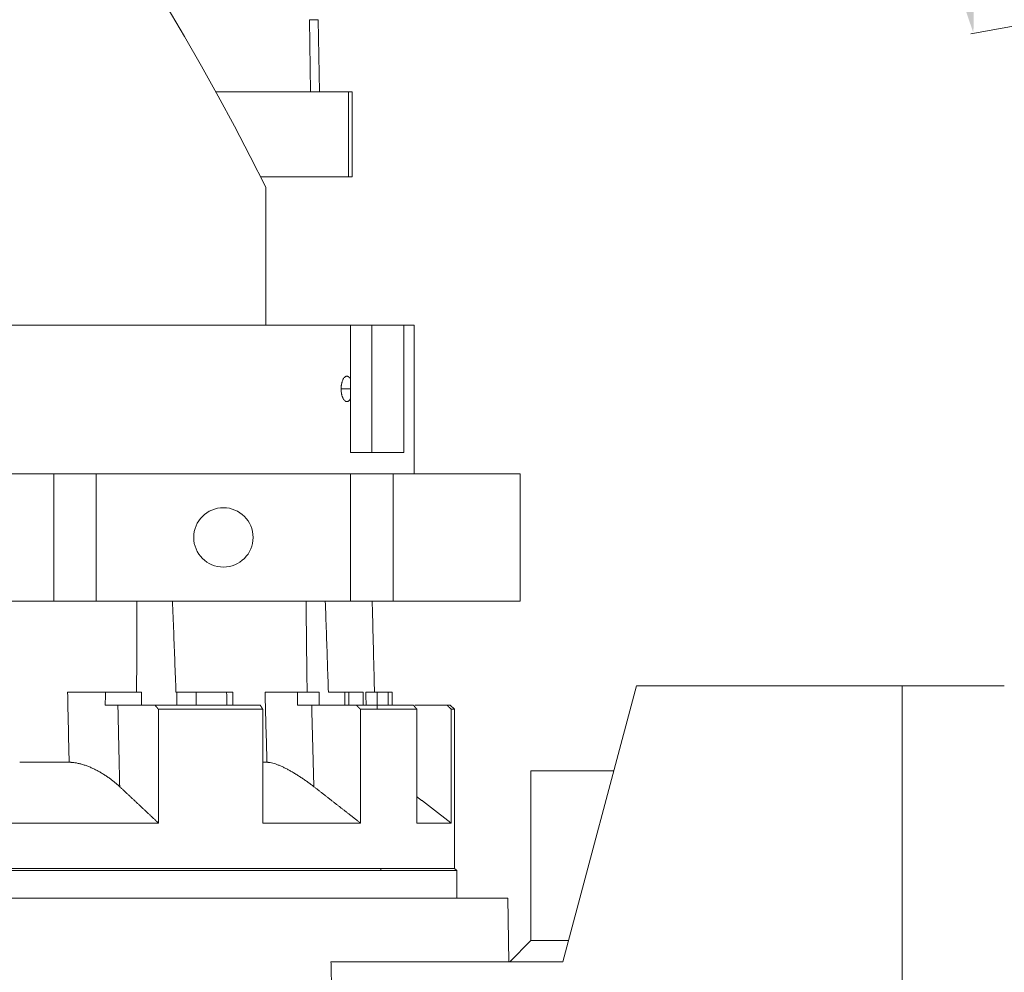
# Model space of a CAD drawing. Header units: millimetres. Extents: x 5437 to 18441, y -4466 to 3128.
# Tile 259 of 497: x 8493 to 8725, y 178 to 403. Entities that reach past the tile are written whole.
import ezdxf

# ---------------------------------------------------------------- set-up
doc = ezdxf.new("R2010")
doc.units = ezdxf.units.MM
doc.layers.add('1', color=7, linetype='Continuous', true_color=0xffffff)
doc.styles.add('TXT08', font='txt.shx', dxfattribs={"width": 0.8, "bigfont": 'gbcbig.shx'})
doc.dimstyles.new('YanXiu', dxfattribs={"dimtxt": 40, "dimasz": 30, "dimexe": 0.66, "dimexo": 0.66, "dimgap": 0.66, "dimtad": 0, "dimdec": 1, "dimdsep": 46, "dimtxsty": 'TXT08', "dimcen": 0, "dimclrd": 256, "dimclre": 165, "dimclrt": 90, "dimazin": 2, "dimtfac": 1, "dimtdec": 1, "dimtofl": 0, "dimtmove": 0, "dimatfit": 3, "dimfxl": 1, "dimlwd": 5, "dimlwe": 13, "dimarcsym": 0})

# ---------------------------------------------------------------- blocks, each defined once
blk = doc.blocks.new('*D35')
at = {"color": 165, "lineweight": 13, "transparency": 16777216}
for p, q in [((8947.86, 668.08), (9114.53, -277.11)), ((8081.23, 515.27), (8247.9, -429.92))]:
    blk.add_line(p, q, dxfattribs=at)
at = {"lineweight": 5, "transparency": 16777216}
for p, q in [((9084.87, -281.67), (8721.14, -345.81)), ((8277.33, -424.06), (8641.05, -359.93))]:
    blk.add_line(p, q, dxfattribs=at)
at = {"lineweight": 20, "transparency": 16777216}
for points in [[(9084, -276.75), (9085.74, -286.6), (9114.41, -276.46)], [(8276.46, -419.14), (8278.19, -428.99), (8247.78, -429.27)]]:
    blk.add_solid(points, dxfattribs=at)
at = {"layer": 'Defpoints', "color": 0, "lineweight": 20, "transparency": 16777216}
for p in [(8947.75, 668.73), (8081.12, 515.92), (9114.41, -276.46)]:
    blk.add_point(p, dxfattribs=at)
at = {"color": 90, "lineweight": 20, "transparency": 16777216, "insert": (8681.1, -352.87), "char_height": 40, "attachment_point": 5, "rotation": 10, "style": 'TXT08'}
blk.add_mtext('880', dxfattribs=at)
blk = doc.blocks.new('*D38')
at = {"color": 165, "lineweight": 13, "transparency": 16777216}
blk.add_line((8986.17, 447.04), (8717.32, 399.63), dxfattribs=at)
at = {"lineweight": 5, "transparency": 16777216}
for start, end in [(171.10966, 178.69322), (181.30678, 188.89034)]:
    blk.add_arc((10243.47, 668.73), 1549.03, start, end, dxfattribs=at)
at = {"lineweight": 20, "transparency": 16777216}
for points in [[(8708.12, 908.95), (8717.98, 907.31), (8717.97, 937.72)], [(8717.98, 430.16), (8708.12, 428.52), (8717.97, 399.75)]]:
    blk.add_solid(points, dxfattribs=at)
at = {"layer": 'Defpoints', "color": 0, "lineweight": 20, "transparency": 16777216}
for p in [(7952.77, 1072.65), (8986.82, 890.32), (8697.06, 758.8), (10020.87, 629.48), (8986.82, 447.15)]:
    blk.add_point(p, dxfattribs=at)
at = {"color": 90, "lineweight": 20, "transparency": 16777216, "insert": (8694.44, 668.73), "char_height": 40, "attachment_point": 5, "rotation": 90, "style": 'TXT08'}
blk.add_mtext('20°', dxfattribs=at)
blk = doc.blocks.new('*D43')
at = {"color": 165, "lineweight": 13, "transparency": 16777216}
for p, q in [((10020.87, 628.82), (10020.87, -1427.24)), ((8401.12, -46.54), (8401.12, -1427.24))]:
    blk.add_line(p, q, dxfattribs=at)
at = {"lineweight": 5, "transparency": 16777216}
for p, q in [((8431.12, -1426.58), (9141, -1426.58)), ((9990.87, -1426.58), (9280.99, -1426.58))]:
    blk.add_line(p, q, dxfattribs=at)
at = {"lineweight": 20, "transparency": 16777216}
for points in [[(8431.12, -1421.58), (8431.12, -1431.58), (8401.12, -1426.58)], [(9990.87, -1421.58), (9990.87, -1431.58), (10020.87, -1426.58)]]:
    blk.add_solid(points, dxfattribs=at)
at = {"layer": 'Defpoints', "color": 0, "lineweight": 20, "transparency": 16777216}
for p in [(10020.87, 629.48), (8401.12, -45.88), (10020.87, -1426.58)]:
    blk.add_point(p, dxfattribs=at)
at = {"color": 90, "lineweight": 20, "transparency": 16777216, "insert": (9210.99, -1426.58), "char_height": 40, "attachment_point": 5, "style": 'TXT08'}
blk.add_mtext('1619.7', dxfattribs=at)
blk = doc.blocks.new('*D45')
at = {"color": 165, "lineweight": 13, "transparency": 16777216}
for p, q in [((8078.88, 2459.34), (10490.55, 2459.34)), ((8614.28, -4.08), (10490.55, -4.08))]:
    blk.add_line(p, q, dxfattribs=at)
at = {"lineweight": 5, "transparency": 16777216}
for p, q in [((10489.89, 2429.34), (10489.89, 1308.29)), ((10489.89, 25.92), (10489.89, 1146.97))]:
    blk.add_line(p, q, dxfattribs=at)
at = {"lineweight": 20, "transparency": 16777216}
for points in [[(10484.89, 2429.34), (10494.89, 2429.34), (10489.89, 2459.34)], [(10484.89, 25.92), (10494.89, 25.92), (10489.89, -4.08)]]:
    blk.add_solid(points, dxfattribs=at)
at = {"layer": 'Defpoints', "color": 0, "lineweight": 20, "transparency": 16777216}
for p in [(8078.22, 2459.34), (10489.89, 2459.34), (8613.62, -4.08)]:
    blk.add_point(p, dxfattribs=at)
at = {"color": 90, "lineweight": 20, "transparency": 16777216, "insert": (10489.89, 1227.63), "char_height": 40, "attachment_point": 5, "rotation": 90, "style": 'TXT08'}
blk.add_mtext('2463.4', dxfattribs=at)

msp = doc.modelspace()

# ---------------------------------------------------------------- linework, layer by layer
at = {"color": 7, "lineweight": 20}
msp.add_arc((8078.21928, 516.97839), 1942.36096, 17.50812349, 223.34882114, dxfattribs=at)
at = {"color": 0, "lineweight": 20}
for start, end in [(179.87833301, 180.14181066), (182.61281681, 182.64578619)]:
    msp.add_arc((9447.19925, 242.57611), 869.8397, start, end, dxfattribs=at)
at = {"layer": '1', "color": 0, "lineweight": 20}
for p, q in [((8561.6948, 385.92321), (8561.42235, 402.94066)), ((8561.42235, 402.94066), (8563.49777, 402.94066)), ((8563.79481, 385.92321), (8563.49777, 402.94066)), ((8539.35918, 385.92321), (8570.62479, 385.92321)), ((8571.45278, 385.92321), (8570.62479, 385.92321)), ((8570.62479, 365.92321), (8570.62479, 385.92321)), ((8571.45278, 365.92321), (8571.45278, 385.92321)), ((8549.89815, 365.92321), (8570.62479, 365.92321)), ((8571.45278, 365.92321), (8570.62479, 365.92321)), ((8551.11836, 363.48453), (8551.11836, 330.92321)), ((8286.22711, 330.92321), (8571.11836, 330.92321)), ((8571.11836, 330.92321), (8571.11836, 318.13446)), ((8571.11836, 330.92321), (8576.11836, 330.92321)), ((8583.66973, 330.92321), (8576.11836, 330.92321)), ((8576.11836, 330.92321), (8576.11836, 300.92321)), ((8586.11836, 330.92321), (8583.66973, 330.92321)), ((8583.66973, 330.92321), (8583.66973, 300.92321)), ((8586.11836, 295.92321), (8586.11836, 330.92321)), ((8571.11836, 315.92321), (8571.11836, 318.13446)), ((8568.87094, 315.92321), (8571.11836, 315.92321)), ((8571.11836, 313.71195), (8571.11836, 315.92321)), ((8571.11836, 313.71195), (8571.11836, 300.92321)), ((8571.11836, 300.92321), (8583.66973, 300.92321)), ((8301.11836, 295.92321), (8501.11836, 295.92321)), ((8511.11836, 295.92321), (8501.11836, 295.92321)), ((8501.11836, 265.92321), (8501.11836, 295.92321)), ((8511.11836, 295.92321), (8571.11836, 295.92321)), ((8511.11836, 265.92321), (8511.11836, 295.92321)), ((8581.11836, 295.92321), (8571.11836, 295.92321)), ((8571.11836, 295.92321), (8571.11836, 265.92321)), ((8581.11836, 295.92321), (8581.11836, 265.92321)), ((8581.11836, 295.92321), (8611.05883, 295.92321)), ((8611.05883, 265.92321), (8611.05883, 295.92321)), ((8301.11836, 265.92321), (8501.11836, 265.92321)), ((8501.11836, 265.92321), (8511.11836, 265.92321)), ((8571.11836, 265.92321), (8511.11836, 265.92321)), ((8571.11836, 265.92321), (8581.11836, 265.92321)), ((8581.11836, 265.92321), (8611.05883, 265.92321)), ((8513.29788, 244.42321), (8521.80071, 244.42321)), ((8521.80071, 241.42321), (8521.80071, 244.42321)), ((8529.93852, 244.42321), (8530.16535, 244.42321)), ((8530.16535, 244.42321), (8534.669, 244.42321)), ((8530.16535, 244.42321), (8530.16535, 241.42325)), ((8534.669, 244.42321), (8534.669, 241.42321)), ((8558.62848, 244.42321), (8563.72193, 244.42321)), ((8563.72193, 241.42321), (8563.72193, 244.42321)), ((8565.88236, 244.42321), (8569.72638, 244.42321)), ((8569.72638, 244.42321), (8570.68619, 244.42321)), ((8569.72638, 244.42321), (8569.72638, 241.42325)), ((8570.68619, 244.42321), (8570.68619, 241.42321)), ((8579.97959, 244.42321), (8580.88823, 244.42321)), ((8580.88823, 241.42321), (8580.88823, 244.42321)), ((8638.53506, 245.92321), (8621.11836, 180.92321)), ((8638.53506, 245.92321), (8701.11836, 245.92321)), ((8701.11836, 245.92321), (8725.23379, 245.92321)), ((8701.11836, 5.92321), (8701.11836, 245.92321)), ((8524.96469, 241.42321), (8516.24632, 241.42321)), ((8525.79553, 240.42321), (8550.40284, 240.42321)), ((8525.79553, 213.60878), (8525.79553, 240.42321)), ((8550.40284, 213.60878), (8550.40284, 240.42321)), ((8572.43301, 241.42321), (8561.93196, 241.42321)), ((8573.43374, 240.42321), (8586.75112, 240.42321)), ((8573.43374, 213.60878), (8573.43374, 240.42321)), ((8593.82024, 241.42321), (8586.22784, 241.42321)), ((8586.75112, 213.60878), (8586.75112, 240.42321)), ((8595.61836, 240.42321), (8594.61836, 241.42321)), ((8594.8385, 240.42321), (8595.61836, 240.42321)), ((8594.8385, 213.60878), (8594.8385, 240.42321)), ((8595.61836, 202.92321), (8595.61836, 240.42321)), ((8493.09401, 227.92321), (8504.74673, 227.92321)), ((8550.40281, 227.92321), (8551.38246, 227.92321)), ((8633.17678, 225.92321), (8613.61836, 225.92321)), ((8613.61836, 185.92321), (8613.61836, 225.92321)), ((8491.32735, 213.60878), (8525.79553, 213.60878)), ((8550.40284, 213.60878), (8573.43374, 213.60878)), ((8586.75112, 213.60878), (8594.8385, 213.60878)), ((8401.11836, 202.92321), (8595.61836, 202.92321)), ((8401.11836, 202.42321), (8596.11836, 202.42321)), ((8596.11836, 202.42321), (8595.61836, 202.92321)), ((8596.11836, 195.92315), (8596.11836, 202.42321)), ((8194.08573, 195.92321), (8567.47931, 195.92321)), ((8567.47931, 195.92321), (8608.151, 195.92321)), ((8608.151, 195.92321), (8608.41283, 180.92321)), ((8608.61836, 180.92321), (8613.61836, 185.92321)), ((8613.61836, 185.92321), (8622.45836, 185.92321)), ((8566.48461, 180.92321), (8621.11836, 180.92321))]:
    msp.add_line(p, q, dxfattribs=at)
for centre, radius, start, end in [((8013.90589, 96.27159), 600, 26.44604786, 75.16248942), ((8541.11836, 280.92321), 7, 90, 270), ((8541.11836, 280.92321), 7, 270, 90)]:
    msp.add_arc(centre, radius, start, end, dxfattribs=at)
for points, knots in [([(8571.11836, 318.13446), (8571.07177, 318.23399), (8571.02281, 318.32367), (8570.92046, 318.48487), (8570.86706, 318.55637), (8570.79753, 318.63456), (8570.78349, 318.64963), (8570.75512, 318.67866), (8570.74078, 318.69262), (8570.69745, 318.73269), (8570.66831, 318.75683), (8570.5802, 318.82184), (8570.52051, 318.8553), (8570.42956, 318.89112), (8570.39901, 318.90065), (8570.35283, 318.91131), (8570.33737, 318.91426), (8570.30634, 318.91893), (8570.29074, 318.92065), (8570.2128, 318.92614), (8570.1508, 318.92062), (8570.02744, 318.89044), (8569.96609, 318.86579), (8569.87459, 318.81414), (8569.84417, 318.79446), (8569.78354, 318.75004), (8569.75361, 318.7255), (8569.6652, 318.64518), (8569.60797, 318.58265), (8569.49707, 318.43949), (8569.44338, 318.35885), (8569.37869, 318.2459), (8569.36584, 318.22264), (8569.34059, 318.17522), (8569.30334, 318.10269), (8569.26794, 318.02598), (8569.19963, 317.86698), (8569.15739, 317.75358), (8569.09929, 317.57183), (8569.08081, 317.50931), (8569.05448, 317.41244), (8569.04591, 317.37956), (8569.02938, 317.31323), (8569.02142, 317.27979), (8568.9831, 317.11122), (8568.95719, 316.972), (8568.92555, 316.75657), (8568.91622, 316.68365), (8568.9041, 316.57257), (8568.90037, 316.53525), (8568.89355, 316.46004), (8568.89046, 316.42208), (8568.8767, 316.23155), (8568.87116, 316.07797), (8568.87116, 315.92321)], [0, 0, 0, 0, 0.0625, 0.0625, 0.125, 0.125, 0.140625, 0.140625, 0.15625, 0.15625, 0.1875, 0.1875, 0.25, 0.25, 0.28125, 0.28125, 0.296875, 0.296875, 0.3125, 0.3125, 0.375, 0.375, 0.4375, 0.4375, 0.46875, 0.46875, 0.5, 0.5, 0.5625, 0.5625, 0.625, 0.625, 0.640625, 0.640625, 0.65625, 0.6875, 0.6875, 0.75, 0.75, 0.78125, 0.78125, 0.796875, 0.796875, 0.8125, 0.8125, 0.875, 0.875, 0.90625, 0.90625, 0.921875, 0.921875, 0.9375, 0.9375, 1, 1, 1, 1]), ([(8568.87116, 315.92321), (8568.87116, 315.76865), (8568.87668, 315.61638), (8568.89818, 315.31616), (8568.91416, 315.16822), (8568.94077, 314.98605), (8568.94641, 314.94981), (8568.95826, 314.87827), (8568.97691, 314.77212), (8568.9981, 314.66934), (8569.04375, 314.46817), (8569.07854, 314.33986), (8569.12737, 314.18668), (8569.13741, 314.15638), (8569.15788, 314.09697), (8569.18919, 314.00947), (8569.22228, 313.9267), (8569.29077, 313.76727), (8569.33947, 313.66908), (8569.40402, 313.55626), (8569.41712, 313.53418), (8569.44367, 313.49108), (8569.48382, 313.42828), (8569.52496, 313.3709), (8569.60848, 313.26314), (8569.66583, 313.20058), (8569.75425, 313.12037), (8569.78413, 313.09591), (8569.82954, 313.06269), (8569.84476, 313.0522), (8569.8752, 313.03252), (8569.89044, 313.02331), (8569.96675, 312.98032), (8570.08949, 312.93115), (8570.21347, 312.92025), (8570.29135, 312.92582), (8570.30695, 312.92756), (8570.33795, 312.93226), (8570.38426, 312.94113), (8570.43001, 312.95545), (8570.52077, 312.99125), (8570.58029, 313.02466), (8570.6681, 313.08942), (8570.69712, 313.11345), (8570.74027, 313.15331), (8570.75461, 313.16725), (8570.78308, 313.19634), (8570.79716, 313.21145), (8570.86688, 313.2898), (8570.92038, 313.36143), (8571.02284, 313.52278), (8571.0718, 313.6125), (8571.11836, 313.71195)], [0, 0, 0, 0, 0.0625, 0.0625, 0.125, 0.125, 0.140625, 0.140625, 0.15625, 0.1875, 0.1875, 0.25, 0.25, 0.265625, 0.265625, 0.28125, 0.3125, 0.3125, 0.375, 0.375, 0.390625, 0.390625, 0.40625, 0.4375, 0.4375, 0.5, 0.5, 0.53125, 0.53125, 0.546875, 0.546875, 0.5625, 0.5625, 0.625, 0.6875, 0.6875, 0.703125, 0.703125, 0.71875, 0.75, 0.75, 0.8125, 0.8125, 0.84375, 0.84375, 0.859375, 0.859375, 0.875, 0.875, 0.9375, 0.9375, 1, 1, 1, 1]), ([(8520.72328, 265.92346), (8520.71256, 263.50702), (8520.70353, 261.09051), (8520.6812, 253.92391), (8520.67221, 249.17365), (8520.66806, 244.42321)], [0, 0, 0, 0, 0.337199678, 0.337199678, 1, 1, 1, 1]), ([(8529.93852, 244.42321), (8529.76496, 249.17365), (8529.58675, 253.9239), (8529.30939, 261.09034), (8529.21442, 263.50671), (8529.1178, 265.92301)], [0, 0, 0, 0, 0.662814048, 0.662814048, 1, 1, 1, 1]), ([(8560.60215, 265.92346), (8560.62922, 263.50702), (8560.65723, 261.09051), (8560.74274, 253.92391), (8560.80263, 249.17365), (8560.86522, 244.42321)], [0, 0, 0, 0, 0.337199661, 0.337199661, 1, 1, 1, 1]), ([(8565.88236, 244.42321), (8565.7236, 249.17365), (8565.56239, 253.9239), (8565.31469, 261.09034), (8565.2304, 263.50671), (8565.14524, 265.92301)], [0, 0, 0, 0, 0.662814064, 0.662814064, 1, 1, 1, 1]), ([(8576.20107, 265.92346), (8576.26181, 263.50702), (8576.32258, 261.09051), (8576.50292, 253.92391), (8576.62258, 249.17365), (8576.74237, 244.42321)], [0, 0, 0, 0, 0.337199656, 0.337199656, 1, 1, 1, 1]), ([(8504.38691, 244.42321), (8504.70531, 244.42321), (8505.03413, 244.42321), (8505.7118, 244.42321), (8506.06065, 244.42321), (8506.59898, 244.42321), (8506.78094, 244.42321), (8507.05772, 244.42321), (8507.15062, 244.42321), (8507.33771, 244.42321), (8507.43204, 244.42321), (8507.90411, 244.42321), (8508.2846, 244.42321), (8509.05107, 244.42321), (8509.43706, 244.42321), (8510.02017, 244.42321), (8510.21524, 244.42321), (8510.50889, 244.42321), (8510.60695, 244.42321), (8510.80344, 244.42321), (8510.90155, 244.42321), (8511.39054, 244.42321), (8511.77765, 244.42321), (8512.54384, 244.42321), (8512.92292, 244.42321), (8513.29788, 244.42321)], [0, 0, 0, 0, 0.125, 0.125, 0.25, 0.25, 0.3125, 0.3125, 0.34375, 0.34375, 0.375, 0.375, 0.5, 0.5, 0.625, 0.625, 0.6875, 0.6875, 0.71875, 0.71875, 0.75, 0.75, 0.875, 0.875, 1, 1, 1, 1]), ([(8541.77353, 244.42321), (8541.70492, 244.42321), (8541.64635, 244.42321), (8541.52377, 244.42321), (8541.47234, 244.42321), (8541.42882, 244.42321), (8541.41993, 244.42321), (8541.41516, 244.42321), (8541.41499, 244.42321), (8541.41756, 244.42321), (8541.4203, 244.42321), (8541.44118, 244.42321), (8541.48074, 244.42321), (8541.60407, 244.42321), (8541.68783, 244.42321), (8541.84686, 244.42321), (8541.90545, 244.42321), (8542.00186, 244.42321), (8542.03542, 244.42321), (8542.08792, 244.42321), (8542.10577, 244.42321), (8542.14208, 244.42321), (8542.16056, 244.42321), (8542.32972, 244.42321), (8542.50042, 244.42321), (8542.88181, 244.42321), (8543.09252, 244.42321), (8543.32374, 244.42321)], [0, 0, 0, 0, 0.08633373, 0.08633373, 0.216857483, 0.216857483, 0.282119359, 0.282119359, 0.314750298, 0.314750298, 0.347381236, 0.347381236, 0.477904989, 0.477904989, 0.608428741, 0.608428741, 0.673690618, 0.673690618, 0.706321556, 0.706321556, 0.722637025, 0.722637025, 0.738952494, 0.738952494, 0.869476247, 0.869476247, 1, 1, 1, 1]), ([(8550.9457, 244.42321), (8551.15138, 244.42321), (8551.37474, 244.42321), (8551.85545, 244.42321), (8552.11281, 244.42321), (8552.52441, 244.42321), (8552.66588, 244.42321), (8552.8846, 244.42321), (8552.95859, 244.42321), (8553.10877, 244.42321), (8553.18508, 244.42321), (8553.56982, 244.42321), (8553.8891, 244.42321), (8554.54984, 244.42321), (8554.89131, 244.42321), (8555.42028, 244.42321), (8555.5994, 244.42321), (8555.87237, 244.42321), (8555.96407, 244.42321), (8556.14892, 244.42321), (8556.24178, 244.42321), (8556.70735, 244.42321), (8557.08475, 244.42321), (8557.84926, 244.42321), (8558.23638, 244.42321), (8558.62848, 244.42321)], [0, 0, 0, 0, 0.125, 0.125, 0.25, 0.25, 0.3125, 0.3125, 0.34375, 0.34375, 0.375, 0.375, 0.5, 0.5, 0.625, 0.625, 0.6875, 0.6875, 0.71875, 0.71875, 0.75, 0.75, 0.875, 0.875, 1, 1, 1, 1]), ([(8574.69464, 244.42321), (8574.75629, 244.42321), (8574.84018, 244.42321), (8575.05075, 244.42321), (8575.17744, 244.42321), (8575.39964, 244.42321), (8575.47909, 244.42321), (8575.60645, 244.42321), (8575.65027, 244.42321), (8575.74068, 244.42321), (8575.78734, 244.42321), (8576.02619, 244.42321), (8576.23564, 244.42321), (8576.69006, 244.42321), (8576.93504, 244.42321), (8577.32932, 244.42321), (8577.46523, 244.42321), (8577.67595, 244.42321), (8577.74733, 244.42321), (8577.89241, 244.42321), (8577.96588, 244.42321), (8578.33716, 244.42321), (8578.64739, 244.42321), (8579.29383, 244.42321), (8579.63005, 244.42321), (8579.97959, 244.42321)], [0, 0, 0, 0, 0.125, 0.125, 0.25, 0.25, 0.3125, 0.3125, 0.34375, 0.34375, 0.375, 0.375, 0.5, 0.5, 0.625, 0.625, 0.6875, 0.6875, 0.71875, 0.71875, 0.75, 0.75, 0.875, 0.875, 1, 1, 1, 1]), ([(8516.24632, 241.42321), (8516.01951, 241.42321), (8515.78732, 241.42321), (8515.31249, 241.42321), (8514.82722, 241.42321), (8514.32129, 241.42321), (8513.80491, 241.42321), (8513.5415, 241.42321), (8513.2727, 241.42321)], [0, 0, 0, 0, 0.25, 0.25, 0.5, 0.75, 0.75, 1, 1, 1, 1]), ([(8561.93196, 241.42321), (8561.65878, 241.42321), (8561.38472, 241.42321), (8560.83491, 241.42321), (8560.28341, 241.42321), (8559.72856, 241.42321), (8559.17201, 241.42321), (8558.89289, 241.42321), (8558.61289, 241.42321)], [0, 0, 0, 0, 0.25, 0.25, 0.5, 0.75, 0.75, 1, 1, 1, 1]), ([(8511.16868, 226.06688), (8510.90291, 226.20431), (8510.63552, 226.33586), (8510.09738, 226.58666), (8509.82662, 226.70592), (8509.28146, 226.93129), (8509.00708, 227.03741), (8508.59251, 227.18581), (8508.45382, 227.23348), (8508.17539, 227.32501), (8508.03682, 227.36848), (8507.62337, 227.49189), (8507.35061, 227.56486), (8506.81097, 227.69163), (8506.54409, 227.74542), (8506.01649, 227.8328), (8505.75577, 227.86639), (8505.4662, 227.89191), (8505.43406, 227.89457), (8505.37006, 227.89954), (8505.27439, 227.90647), (8505.05356, 227.91892), (8504.86836, 227.92321), (8504.74673, 227.92321)], [0, 0, 0, 0, 0.125, 0.125, 0.25, 0.25, 0.375, 0.375, 0.4375, 0.4375, 0.5, 0.5, 0.625, 0.625, 0.75, 0.75, 0.875, 0.875, 0.890625, 0.890625, 0.90625, 0.9375, 1, 1, 1, 1]), ([(8556.59992, 226.06688), (8556.3485, 226.20431), (8556.09957, 226.33586), (8555.60684, 226.58666), (8555.36304, 226.70592), (8554.88084, 226.93129), (8554.64244, 227.03741), (8554.28922, 227.18581), (8554.17221, 227.23348), (8553.93972, 227.32501), (8553.82523, 227.36848), (8553.48727, 227.49189), (8553.26922, 227.56486), (8552.84799, 227.69163), (8552.6448, 227.74542), (8552.25403, 227.8328), (8552.06645, 227.86639), (8551.86487, 227.89191), (8551.84259, 227.89457), (8551.79842, 227.89954), (8551.73269, 227.90647), (8551.58299, 227.91892), (8551.46098, 227.92321), (8551.38246, 227.92321)], [0, 0, 0, 0, 0.125, 0.125, 0.25, 0.25, 0.375, 0.375, 0.4375, 0.4375, 0.5, 0.5, 0.625, 0.625, 0.75, 0.75, 0.875, 0.875, 0.890625, 0.890625, 0.90625, 0.9375, 1, 1, 1, 1]), ([(8516.67311, 222.17276), (8516.48138, 222.35241), (8516.08883, 222.70796), (8515.67807, 223.05594), (8515.25804, 223.40006), (8515.0434, 223.57018), (8514.60453, 223.90639), (8514.3803, 224.07247), (8513.92176, 224.40037), (8513.68746, 224.56218), (8513.3279, 224.80143), (8513.2067, 224.8806), (8512.96147, 225.03773), (8512.83729, 225.11577), (8512.46249, 225.34668), (8512.20907, 225.49667), (8511.69468, 225.78825), (8511.43372, 225.92984), (8511.16868, 226.06688)], [0, 0, 0, 0, 0.125, 0.25, 0.25, 0.375, 0.375, 0.5, 0.5, 0.625, 0.625, 0.6875, 0.6875, 0.75, 0.75, 0.875, 0.875, 1, 1, 1, 1]), ([(8562.44602, 222.17276), (8562.21508, 222.35241), (8561.74996, 222.70796), (8561.27833, 223.05594), (8560.80336, 223.40006), (8560.56421, 223.57018), (8560.08244, 223.90639), (8559.83982, 224.07247), (8559.35091, 224.40037), (8559.10462, 224.56218), (8558.73222, 224.80143), (8558.6076, 224.8806), (8558.3573, 225.03773), (8558.23149, 225.11577), (8557.85458, 225.34668), (8557.60345, 225.49667), (8557.10148, 225.78825), (8556.85064, 225.92984), (8556.59992, 226.06688)], [0, 0, 0, 0, 0.125, 0.25, 0.25, 0.375, 0.375, 0.5, 0.5, 0.625, 0.625, 0.6875, 0.6875, 0.75, 0.75, 0.875, 0.875, 1, 1, 1, 1])]:
    msp.add_open_spline(points, degree=3, knots=knots, dxfattribs=at)
for points, degree in [([(8504.74673, 227.92321), (8504.6268, 233.42321), (8504.50686, 238.92321), (8504.38691, 244.42321)], 3), ([(8513.2727, 241.42321), (8513.28124, 242.42321), (8513.28964, 243.42321), (8513.29788, 244.42321)], 3), ([(8534.669, 244.42321), (8536.16467, 244.42321), (8537.6347, 244.42321), (8539.07919, 244.42321), (8540.49652, 244.42321), (8541.88681, 244.42321)], 5), ([(8541.88681, 244.42321), (8541.89339, 243.42321), (8541.90007, 242.42321), (8541.90688, 241.42321)], 3), ([(8543.32374, 244.42321), (8543.34027, 243.42315), (8543.35679, 242.4231), (8543.37332, 241.42304)], 3), ([(8551.38246, 227.92321), (8551.23689, 233.42321), (8551.0913, 238.92321), (8550.9457, 244.42321)], 3), ([(8558.61289, 241.42321), (8558.61818, 242.42321), (8558.62337, 243.42321), (8558.62848, 244.42321)], 3), ([(8570.68619, 244.42321), (8571.43462, 244.42321), (8572.15048, 244.42321), (8572.83382, 244.42321), (8573.48386, 244.42321), (8574.10069, 244.42321)], 5), ([(8574.10069, 244.42321), (8574.10361, 243.42321), (8574.10658, 242.42321), (8574.1096, 241.42321)], 3), ([(8574.77596, 241.42304), (8574.74885, 242.4231), (8574.72175, 243.42315), (8574.69464, 244.42321)], 3), ([(8579.97597, 241.42321), (8579.9772, 242.42321), (8579.9784, 243.42321), (8579.97959, 244.42321)], 3), ([(8516.24632, 241.42321), (8516.33169, 237.57312), (8516.41705, 233.72303), (8516.50241, 229.87294), (8516.58776, 226.02285), (8516.67311, 222.17276)], 5), ([(8524.96469, 241.42321), (8530.36798, 241.42321), (8535.56681, 241.42321), (8540.5463, 241.42321), (8545.2927, 241.42321), (8549.79364, 241.42321)], 5), ([(8525.79553, 240.42321), (8525.62937, 240.62322), (8525.46321, 240.82323), (8525.29704, 241.02323), (8525.13087, 241.22322), (8524.96469, 241.42321)], 5), ([(8549.79364, 241.42321), (8549.91549, 241.22322), (8550.03734, 241.02323), (8550.15918, 240.82323), (8550.28101, 240.62322), (8550.40284, 240.42321)], 5), ([(8561.93196, 241.42321), (8562.03478, 237.57312), (8562.1376, 233.72303), (8562.24042, 229.87294), (8562.34322, 226.02285), (8562.44602, 222.17276)], 5), ([(8572.43301, 241.42321), (8575.70257, 241.42321), (8578.68929, 241.42321), (8581.38417, 241.42321), (8583.77977, 241.42321), (8585.87035, 241.42321)], 5), ([(8573.43374, 240.42321), (8573.23361, 240.62322), (8573.03347, 240.82323), (8572.83333, 241.02323), (8572.63317, 241.22322), (8572.43301, 241.42321)], 5), ([(8585.87035, 241.42321), (8586.04652, 241.22322), (8586.22268, 241.02323), (8586.39883, 240.82323), (8586.57498, 240.62322), (8586.75112, 240.42321)], 5), ([(8593.82024, 241.42321), (8594.13939, 241.42321), (8594.37894, 241.42321), (8594.53868, 241.42321), (8594.61849, 241.42321), (8594.61837, 241.42321)], 5), ([(8594.8385, 240.42321), (8594.63486, 240.62322), (8594.43122, 240.82323), (8594.22756, 241.02323), (8594.0239, 241.22322), (8593.82024, 241.42321)], 5), ([(8525.79553, 213.60878), (8523.97226, 215.32357), (8522.14842, 217.03742), (8520.32397, 218.75028), (8518.49888, 220.46208), (8516.67311, 222.17276)], 5), ([(8573.43374, 213.60878), (8571.23766, 215.32357), (8569.04089, 217.03742), (8566.84339, 218.75028), (8564.64512, 220.46208), (8562.44602, 222.17276)], 5), ([(8594.8385, 213.60878), (8593.22187, 214.84937), (8591.60487, 216.08948), (8589.98748, 217.32908), (8588.3697, 218.56814), (8586.7515, 219.80664)], 5), ([(8566.48461, 180.92321), (8567.16291, 149.92328), (8567.83995, 118.92331), (8568.51575, 87.92331), (8569.19034, 56.92328), (8569.86374, 25.92321)], 5)]:
    msp.add_open_spline(points, degree=degree, dxfattribs=at)

# ---------------------------------------------------------------- dimensions: what is measured, and where the dimension line sits
at = {"color": 7, "lineweight": 20}
dim = msp.add_linear_dim(base=(10489.88872, 2459.33935), p1=(8613.61836, -4.07679), p2=(8078.21928, 2459.33935), angle=90, dimstyle='YanXiu', dxfattribs=at)
dim.commit()
dim.dimension.update_dxf_attribs({"geometry": '*D45', "text_midpoint": (10489.88872, 1227.63128)})
dim = msp.add_angular_dim_2l(base=(8697.0612, 758.80181), line1=((10020.86817, 629.48245), (8986.82003, 447.15186)), line2=((7952.77189, 1072.64593), (8986.82003, 890.31535)), dimstyle='YanXiu', dxfattribs=at)
dim.commit()
dim.dimension.update_dxf_attribs({"geometry": '*D38', "text_midpoint": (8694.44048, 668.7336)})
dim = msp.add_aligned_dim(p1=(8081.11836, 515.92321), p2=(8947.74919, 668.7336), distance=-959.77636, dimstyle='YanXiu', dxfattribs=at)
dim.commit()
dim.dimension.update_dxf_attribs({"geometry": '*D35', "text_midpoint": (8681.09719, -352.86679)})
dim = msp.add_linear_dim(base=(10020.86817, -1426.57588), p1=(8401.11836, -45.88071), p2=(10020.86817, 629.48245), dimstyle='YanXiu', dxfattribs=at)
dim.commit()
dim.dimension.update_dxf_attribs({"geometry": '*D43', "text_midpoint": (9210.99327, -1426.57588)})

doc.saveas('drawing.dxf')
